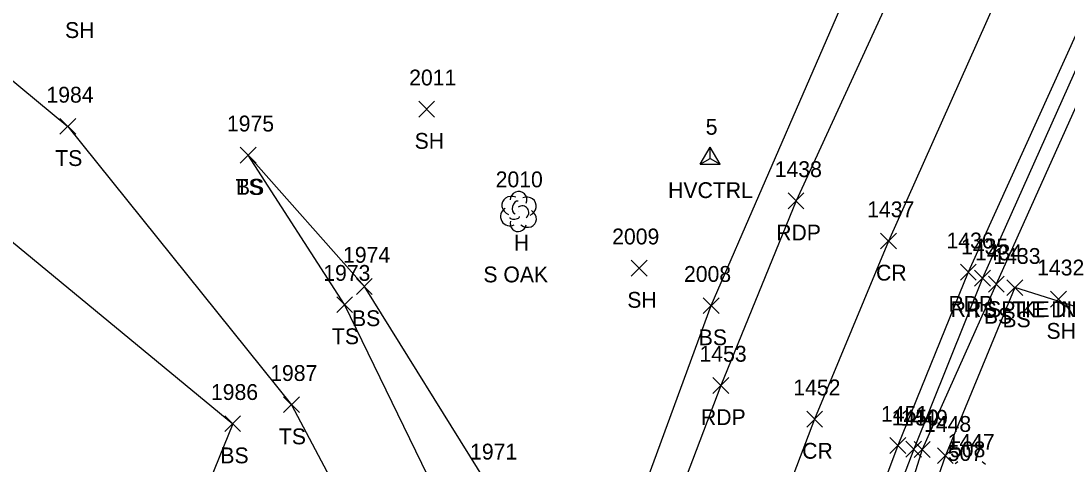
# Model space of a CAD drawing. Extents: x 1885914 to 1887218, y 756253 to 760620.
# Drawn here: x 1886387.4 to 1886519.5, y 759898.5 to 759954.5 of the extents above; entities that cross this region are included whole.
import ezdxf

# ---------------------------------------------------------------- set-up
doc = ezdxf.new("R2010")
doc.units = 0
for name, color, linetype in [('C_A', 7, 'Continuous'), ('C_C', 7, 'Continuous'), ('C_I', 7, 'Continuous'), ('CPSM', 7, 'Continuous'), ('L_A', 7, 'Continuous'), ('L_C', 7, 'Continuous'), ('L_I', 7, 'Continuous'), ('L_TIC', 7, 'Continuous'), ('LELB', 7, 'Continuous'), ('LTC', 7, 'Continuous'), ('LTD', 7, 'Continuous'), ('P_A', 7, 'Continuous'), ('P_I', 7, 'Continuous'), ('P_TIC', 7, 'Continuous'), ('PET', 7, 'Continuous'), ('PRC', 7, 'Continuous')]:
    doc.layers.add(name, color=color, linetype=linetype)

msp = doc.modelspace()

# ---------------------------------------------------------------- linework, layer by layer
at = {"layer": 'CPSM'}
for p, q in [((1886473.22, 759936.39), (1886474.47, 759938.55)), ((1886473.22, 759936.39), (1886474.47, 759938.55)), ((1886473.22, 759936.39), (1886474.47, 759938.55)), ((1886473.22, 759936.39), (1886474.47, 759938.55)), ((1886473.22, 759936.39), (1886474.47, 759938.55)), ((1886473.22, 759936.39), (1886474.47, 759938.55)), ((1886473.22, 759936.39), (1886474.47, 759938.55)), ((1886473.22, 759936.39), (1886474.47, 759938.55)), ((1886473.22, 759936.39), (1886474.47, 759938.55)), ((1886473.22, 759936.39), (1886474.47, 759938.55)), ((1886473.22, 759936.39), (1886474.47, 759938.55)), ((1886475.72, 759936.39), (1886474.47, 759938.55)), ((1886474.47, 759937.11), (1886474.47, 759938.55)), ((1886475.72, 759936.39), (1886474.47, 759938.55)), ((1886474.47, 759937.11), (1886474.47, 759938.55)), ((1886475.72, 759936.39), (1886474.47, 759938.55)), ((1886474.47, 759937.11), (1886474.47, 759938.55)), ((1886475.72, 759936.39), (1886474.47, 759938.55)), ((1886474.47, 759937.11), (1886474.47, 759938.55)), ((1886475.72, 759936.39), (1886474.47, 759938.55)), ((1886474.47, 759937.11), (1886474.47, 759938.55)), ((1886475.72, 759936.39), (1886474.47, 759938.55)), ((1886474.47, 759937.11), (1886474.47, 759938.55)), ((1886475.72, 759936.39), (1886474.47, 759938.55)), ((1886474.47, 759937.11), (1886474.47, 759938.55)), ((1886475.72, 759936.39), (1886474.47, 759938.55)), ((1886474.47, 759937.11), (1886474.47, 759938.55)), ((1886475.72, 759936.39), (1886474.47, 759938.55)), ((1886474.47, 759937.11), (1886474.47, 759938.55)), ((1886475.72, 759936.39), (1886474.47, 759938.55)), ((1886474.47, 759937.11), (1886474.47, 759938.55)), ((1886475.72, 759936.39), (1886474.47, 759938.55)), ((1886474.47, 759937.11), (1886474.47, 759938.55)), ((1886473.22, 759936.39), (1886474.47, 759937.11)), ((1886473.22, 759936.39), (1886474.47, 759937.11)), ((1886473.22, 759936.39), (1886474.47, 759937.11)), ((1886473.22, 759936.39), (1886474.47, 759937.11)), ((1886473.22, 759936.39), (1886474.47, 759937.11)), ((1886473.22, 759936.39), (1886474.47, 759937.11)), ((1886473.22, 759936.39), (1886474.47, 759937.11)), ((1886473.22, 759936.39), (1886474.47, 759937.11)), ((1886473.22, 759936.39), (1886474.47, 759937.11)), ((1886473.22, 759936.39), (1886474.47, 759937.11)), ((1886473.22, 759936.39), (1886474.47, 759937.11)), ((1886473.22, 759936.39), (1886475.72, 759936.39)), ((1886473.22, 759936.39), (1886475.72, 759936.39)), ((1886473.22, 759936.39), (1886475.72, 759936.39)), ((1886473.22, 759936.39), (1886475.72, 759936.39)), ((1886473.22, 759936.39), (1886475.72, 759936.39)), ((1886473.22, 759936.39), (1886475.72, 759936.39)), ((1886473.22, 759936.39), (1886475.72, 759936.39)), ((1886473.22, 759936.39), (1886475.72, 759936.39)), ((1886473.22, 759936.39), (1886475.72, 759936.39)), ((1886473.22, 759936.39), (1886475.72, 759936.39)), ((1886473.22, 759936.39), (1886475.72, 759936.39)), ((1886474.47, 759937.11), (1886474.47, 759937.11)), ((1886474.47, 759937.11), (1886475.72, 759936.39)), ((1886474.47, 759937.11), (1886474.47, 759937.11)), ((1886474.47, 759937.11), (1886475.72, 759936.39)), ((1886474.47, 759937.11), (1886474.47, 759937.11)), ((1886474.47, 759937.11), (1886475.72, 759936.39)), ((1886474.47, 759937.11), (1886474.47, 759937.11)), ((1886474.47, 759937.11), (1886475.72, 759936.39)), ((1886474.47, 759937.11), (1886474.47, 759937.11)), ((1886474.47, 759937.11), (1886475.72, 759936.39)), ((1886474.47, 759937.11), (1886474.47, 759937.11)), ((1886474.47, 759937.11), (1886475.72, 759936.39)), ((1886474.47, 759937.11), (1886474.47, 759937.11)), ((1886474.47, 759937.11), (1886475.72, 759936.39)), ((1886474.47, 759937.11), (1886474.47, 759937.11)), ((1886474.47, 759937.11), (1886475.72, 759936.39)), ((1886474.47, 759937.11), (1886474.47, 759937.11)), ((1886474.47, 759937.11), (1886475.72, 759936.39)), ((1886474.47, 759937.11), (1886474.47, 759937.11)), ((1886474.47, 759937.11), (1886475.72, 759936.39)), ((1886474.47, 759937.11), (1886474.47, 759937.11)), ((1886474.47, 759937.11), (1886475.72, 759936.39))]:
    msp.add_line(p, q, dxfattribs=at)
at = {"layer": 'L_TIC'}
for points in [[(1886437.68, 759942.33), (1886439.68, 759944.33)], [(1886439.68, 759942.33), (1886437.68, 759944.33)], [(1886392.37, 759940.16), (1886394.37, 759942.16)], [(1886394.37, 759940.16), (1886392.37, 759942.16)], [(1886415.15, 759936.52), (1886417.15, 759938.52)], [(1886417.15, 759936.52), (1886415.15, 759938.52)], [(1886415.15, 759936.52), (1886417.15, 759938.52)], [(1886417.15, 759936.52), (1886415.15, 759938.52)], [(1886464.52, 759922.26), (1886466.52, 759924.26)], [(1886466.52, 759922.26), (1886464.52, 759924.26)], [(1886507.85, 759920.99), (1886509.85, 759922.99)], [(1886509.85, 759920.99), (1886507.85, 759922.99)], [(1886429.81, 759919.94), (1886431.81, 759921.94)], [(1886431.81, 759919.94), (1886429.81, 759921.94)], [(1886509.6, 759920.25), (1886511.6, 759922.25)], [(1886511.6, 759920.25), (1886509.6, 759922.25)], [(1886511.94, 759919.8), (1886513.94, 759921.8)], [(1886513.94, 759919.8), (1886511.94, 759921.8)], [(1886517.45, 759918.34), (1886519.45, 759920.34)], [(1886519.45, 759918.34), (1886517.45, 759920.34)], [(1886427.32, 759917.66), (1886429.32, 759919.66)], [(1886429.32, 759917.66), (1886427.32, 759919.66)], [(1886473.59, 759917.53), (1886475.59, 759919.53)], [(1886475.59, 759917.53), (1886473.59, 759919.53)], [(1886420.61, 759905.02), (1886422.61, 759907.02)], [(1886422.61, 759905.02), (1886420.61, 759907.02)], [(1886413.19, 759902.62), (1886415.19, 759904.62)], [(1886415.19, 759902.62), (1886413.19, 759904.62)], [(1886499.17, 759899.4), (1886501.17, 759901.4)], [(1886501.17, 759899.4), (1886499.17, 759901.4)], [(1886500.24, 759899.36), (1886502.24, 759901.36)], [(1886502.24, 759899.36), (1886500.24, 759901.36)], [(1886503.17, 759898.59), (1886505.17, 759900.59)], [(1886505.17, 759898.59), (1886503.17, 759900.59)]]:
    msp.add_lwpolyline(points, dxfattribs=at)
at = {"layer": 'LELB'}
for points in [[(1886725.27, 760338.09), (1886712.33, 760310.28), (1886698.46, 760286.41), (1886683.25, 760252.31), (1886665.56, 760220.6), (1886649.26, 760186.3), (1886631.93, 760155.48), (1886614.95, 760123.77), (1886599.48, 760094.94), (1886586.46, 760070.53), (1886572.04, 760041.07), (1886559.72, 760022.59), (1886545.87, 759996.97), (1886529.41, 759963.14), (1886510.6, 759921.25), (1886501.24, 759900.36), (1886492.69, 759872.91), (1886485.39, 759846.95), (1886480.56, 759824.59), (1886476.3, 759808.27), (1886477.13, 759795.21)], [(1886435.82, 759833.71), (1886443.92, 759843.16), (1886452.31, 759861.14), (1886457.66, 759877.13), (1886463.57, 759888.48), (1886474.59, 759918.53), (1886493.94, 759963.02), (1886508.21, 759990.58), (1886529.58, 760040.14)], [(1886559.72, 760022.59), (1886549.4, 759996.33), (1886532.08, 759961.59), (1886524, 759917.34), (1886512.94, 759920.8), (1886504.17, 759899.59), (1886494.61, 759872.13), (1886487.33, 759846.58), (1886481.7, 759824.1), (1886477.83, 759807.91), (1886479.96, 759798.66)], [(1886318.4, 760004.48), (1886336.83, 759980.36), (1886361.56, 759955.89), (1886382.85, 759929.46), (1886414.19, 759903.62), (1886402.13, 759873.85), (1886423.52, 759862.16), (1886432.91, 759869.01)], [(1886330.28, 760003.4), (1886339.73, 759985.11), (1886367.35, 759962.72), (1886393.37, 759941.16), (1886421.61, 759906.02), (1886432.44, 759885.61), (1886426.62, 759873.12), (1886408.74, 759874.79), (1886424.64, 759865.71), (1886432.91, 759869.01)], [(1886527.64, 759964.02), (1886508.85, 759921.99), (1886500.17, 759900.4), (1886490.04, 759873.78), (1886482, 759847.55), (1886476.31, 759825.69), (1886474.25, 759817.99), (1886471.86, 759803.75), (1886464.28, 759781.47), (1886459.74, 759761.62), (1886455.11, 759738.34), (1886453.91, 759709.07), (1886450.32, 759686.96), (1886450.55, 759665.25), (1886450.92, 759642.65), (1886453.45, 759622.64), (1886456.79, 759611.09)], [(1886436.26, 759848.74), (1886448.54, 759865.28), (1886453.21, 759877.67), (1886441.06, 759892.46), (1886428.32, 759918.66), (1886416.15, 759937.52)], [(1886457.66, 759877.13), (1886446.29, 759896.1), (1886430.81, 759920.94), (1886416.15, 759937.52)]]:
    msp.add_lwpolyline(points, dxfattribs=at)
at = {"layer": 'LTC'}
for p, q in [((1886505.4, 759898.6), (1886505.76, 759898.86)), ((1886508.8, 759898.84), (1886509.22, 759898.53))]:
    msp.add_line(p, q, dxfattribs=at)
at = {"layer": 'LTD'}
msp.add_line((1886450.25, 759930.47), (1886450.25, 759930.47), dxfattribs=at)
msp.add_line((1886450.25, 759930.47), (1886450.25, 759930.47), dxfattribs=at)
msp.add_arc((1886450.29, 759931.9), 1.05, 335.5272, 180.9563, dxfattribs=at)
for centre, major_axis, ratio, start_param, end_param in [((1886449.46, 759931.13), (1.21, -0.51), 0.895232, 1.570796, 4.712389), ((1886451.29, 759931.05), (-1.14, -0.48), 0.949671, 1.570796, 4.712389), ((1886450.04, 759930.92), (-0.208, -0.792), 0.645439, 3.141593, 6.283185), ((1886450.75, 759930.3), (-0.5, 0.667), 0.989748, 3.141593, 6.283185), ((1886449.16, 759929.76), (0.58, -1.04), 0.959034, 3.141593, 6.283185), ((1886449.79, 759929.72), (-0.625, -0.083), 0.423636, 0, 3.141593), ((1886451.25, 759929.63), (-1.09, 0.79), 0.841452, 1.570796, 4.712389), ((1886450.25, 759928.97), (0.26, 1.06), 0.942809, 1.570796, 4.712389)]:
    msp.add_ellipse(centre, major_axis=major_axis, ratio=ratio, start_param=start_param, end_param=end_param, dxfattribs=at)
at = {"layer": 'P_TIC'}
for points in [[(1886484.32, 759930.76), (1886486.32, 759932.76)], [(1886486.32, 759930.76), (1886484.32, 759932.76)], [(1886495.99, 759925.69), (1886497.99, 759927.69)], [(1886497.99, 759925.69), (1886495.99, 759927.69)], [(1886506.07, 759921.75), (1886508.07, 759923.75)], [(1886508.07, 759921.75), (1886506.07, 759923.75)], [(1886474.82, 759907.45), (1886476.82, 759909.45)], [(1886476.82, 759907.45), (1886474.82, 759909.45)], [(1886486.66, 759903.2), (1886488.66, 759905.2)], [(1886488.66, 759903.2), (1886486.66, 759905.2)], [(1886497.17, 759899.86), (1886499.17, 759901.86)], [(1886499.17, 759899.86), (1886497.17, 759901.86)]]:
    msp.add_lwpolyline(points, dxfattribs=at)
at = {"layer": 'PET'}
for points in [[(1886505.21, 759975.04), (1886485.32, 759931.76), (1886475.82, 759908.45), (1886466.13, 759882.96), (1886456.93, 759855.61), (1886449.99, 759833.06), (1886442.98, 759808.26), (1886435.87, 759778.49), (1886430.37, 759752.23), (1886424.92, 759721.57), (1886422.03, 759696.27), (1886420.3, 759670.71), (1886419.91, 759641.82), (1886421.23, 759616.47), (1886424.6, 759585.72), (1886430.09, 759554.32), (1886435.19, 759528.63), (1886443.72, 759490.84), (1886451.63, 759459.71), (1886459.13, 759429.12), (1886468.69, 759393.26), (1886479.71, 759351.07), (1886485.06, 759331.17)], [(1886526.14, 759964.92), (1886507.07, 759922.75), (1886498.17, 759900.86), (1886488.16, 759874.15), (1886479.62, 759848.04), (1886473, 759827.05), (1886466.37, 759803.11), (1886458.99, 759773.42), (1886453.36, 759746.97), (1886448.76, 759720.11), (1886445.71, 759693.61), (1886444.44, 759668.96), (1886443.78, 759643.55), (1886445.31, 759617.59), (1886448.26, 759589.04), (1886453.63, 759558.69), (1886458.27, 759533.55), (1886466.8, 759496), (1886474.35, 759464.49), (1886481.64, 759434.54), (1886491.18, 759398.8), (1886502.68, 759358.39), (1886508.23, 759337.95)]]:
    msp.add_lwpolyline(points, dxfattribs=at)
at = {"layer": 'PRC'}
msp.add_lwpolyline([(1886516.05, 759969.43), (1886496.99, 759926.69), (1886487.66, 759904.2), (1886477.68, 759877.96), (1886468.59, 759851.92), (1886461.77, 759829.93), (1886454.6, 759805.62), (1886447.16, 759775.82), (1886441.74, 759748.8), (1886436.89, 759720.56), (1886434.02, 759695.25), (1886432.32, 759669.09), (1886432.26, 759642.82), (1886433.77, 759616.6), (1886436.98, 759587.84), (1886441.74, 759556.93), (1886446.53, 759531.43), (1886454.86, 759493.34), (1886462.57, 759461.76), (1886470.69, 759431.8), (1886480.02, 759395.82), (1886491.53, 759354.96), (1886496.99, 759335.08)], dxfattribs=at)

# ---------------------------------------------------------------- texts
at = {"layer": 'C_A'}
for p in [(1886469.16, 759932.11), (1886469.16, 759932.11), (1886469.16, 759932.11), (1886469.16, 759932.11), (1886469.16, 759932.11), (1886469.16, 759932.11), (1886469.16, 759932.11), (1886469.16, 759932.11), (1886469.16, 759932.11), (1886469.17, 759932.11), (1886469.16, 759932.11)]:
    msp.add_text('HVCTRL', height=2, dxfattribs=at).set_placement(p)
at = {"layer": 'C_C'}
for s, p in [('RR SPIKE IN TOP OF STUMP', (1886504.84, 759917.09)), ('TIE DIST IS 52.63', (1886512.62, 759917.06))]:
    msp.add_text(s, height=2, dxfattribs=at).set_placement(p)
at = {"layer": 'C_I'}
for s, p in [('5', (1886473.91, 759940.11)), ('5', (1886473.91, 759940.11)), ('5', (1886473.91, 759940.11)), ('5', (1886473.91, 759940.11)), ('5', (1886473.91, 759940.11)), ('5', (1886473.91, 759940.11)), ('5', (1886473.91, 759940.11)), ('5', (1886473.91, 759940.11)), ('5', (1886473.91, 759940.11)), ('5', (1886473.91, 759940.11)), ('5', (1886473.91, 759940.11)), ('507', (1886504.47, 759898.92))]:
    msp.add_text(s, height=2, dxfattribs=at).set_placement(p)
at = {"layer": 'L_A'}
for s, p in [('SH', (1886393.02, 759952.32)), ('SH', (1886437.16, 759938.33)), ('TS', (1886391.78, 759936.16)), ('TS', (1886414.56, 759932.52)), ('BS', (1886414.59, 759932.52)), ('H', (1886449.68, 759925.47)), ('SH', (1886464.01, 759918.26)), ('TS', (1886507.26, 759916.99)), ('BS', (1886429.25, 759915.94)), ('BS', (1886509.04, 759916.25)), ('BS', (1886511.38, 759915.8)), ('SH', (1886516.94, 759914.34)), ('TS', (1886426.72, 759913.66)), ('BS', (1886473.03, 759913.53)), ('TS', (1886420.02, 759901.02)), ('BS', (1886412.63, 759898.62))]:
    msp.add_text(s, height=2, dxfattribs=at).set_placement(p)
at = {"layer": 'L_C'}
msp.add_text('S OAK', height=2, dxfattribs=at).set_placement((1886445.84, 759921.47))
at = {"layer": 'L_I'}
for s, p in [('2011', (1886436.47, 759946.33)), ('1984', (1886390.67, 759944.16)), ('1975', (1886413.46, 759940.52)), ('1975', (1886413.46, 759940.52)), ('2010', (1886447.39, 759933.47)), ('2009', (1886462.1, 759926.26)), ('1435', (1886506.16, 759924.99)), ('1974', (1886428.12, 759923.94)), ('1434', (1886507.91, 759924.25)), ('1433', (1886510.24, 759923.8)), ('1432', (1886515.76, 759922.34)), ('1973', (1886425.62, 759921.66)), ('2008', (1886471.17, 759921.53)), ('1987', (1886418.92, 759909.02)), ('1986', (1886411.44, 759906.62)), ('1450', (1886497.39, 759903.4)), ('1449', (1886498.54, 759903.36)), ('1448', (1886501.48, 759902.59)), ('1447', (1886504.45, 759900.34)), ('1447', (1886504.45, 759900.34)), ('1971', (1886444.16, 759899.1)), ('508', (1886504.76, 759899.39))]:
    msp.add_text(s, height=2, dxfattribs=at).set_placement(p)
at = {"layer": 'P_A'}
for s, p in [('RDP', (1886482.81, 759926.76)), ('CR', (1886495.42, 759921.69)), ('RDP', (1886504.56, 759917.75)), ('RDP', (1886473.31, 759903.45)), ('CR', (1886486.09, 759899.2))]:
    msp.add_text(s, height=2, dxfattribs=at).set_placement(p)
at = {"layer": 'P_I'}
for s, p in [('1438', (1886482.63, 759934.76)), ('1437', (1886494.3, 759929.69)), ('1436', (1886504.32, 759925.75)), ('1453', (1886473.13, 759911.45)), ('1452', (1886484.97, 759907.2)), ('1451', (1886496.04, 759903.86))]:
    msp.add_text(s, height=2, dxfattribs=at).set_placement(p)

doc.saveas('drawing.dxf')
